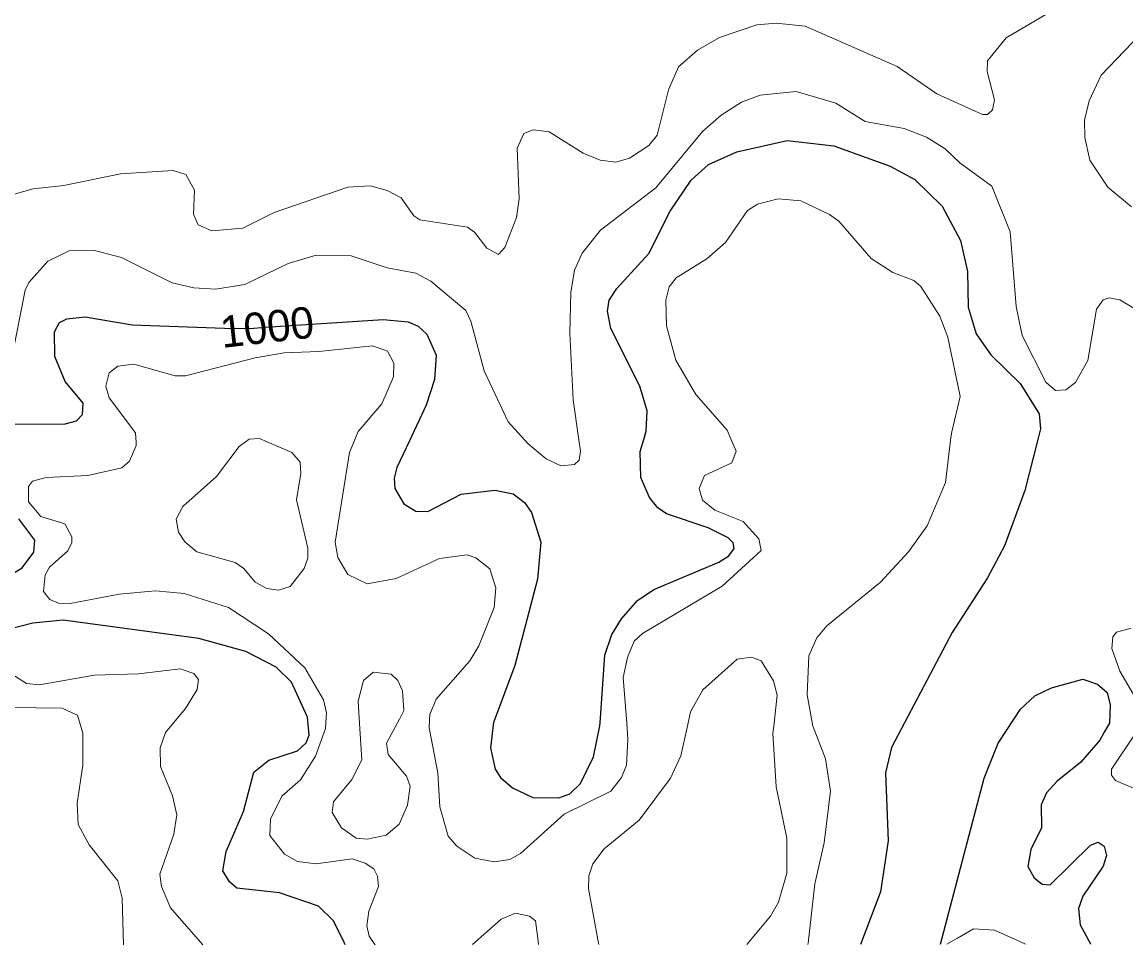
# Model space of a CAD drawing. Extents: x 473.9 to 500, y 7733.1 to 7760.8.
# Drawn here: x 476.272 to 479.07, y 7733.141 to 7735.48 of the extents above; entities that cross this region are included whole.
import ezdxf
from ezdxf.enums import TextEntityAlignment as Align

# ---------------------------------------------------------------- set-up
doc = ezdxf.new("R2010")
doc.units = 0
doc.header["$LTSCALE"] = 0.032
doc.layers.add('1', color=7, linetype='Continuous', lineweight=25)
doc.layers.add('2', color=7, linetype='Continuous', lineweight=13)
doc.layers.add('61', color=7, linetype='Continuous')

msp = doc.modelspace()

# ---------------------------------------------------------------- linework, layer by layer
at = {"layer": '1'}
for points in [[(477.8734, 7734.0418), (478.0387, 7734.1113), (478.064, 7734.1275), (478.0772, 7734.146), (478.0747, 7734.1602), (478.0616, 7734.1728), (478.0114, 7734.1981), (477.9058, 7734.2332), (477.8839, 7734.2492), (477.8629, 7734.2754), (477.8406, 7734.3255), (477.8388, 7734.3914), (477.8479, 7734.4224), (477.854, 7734.4431), (477.8567, 7734.4944), (477.8379, 7734.557), (477.7649, 7734.7034), (477.7561, 7734.7472), (477.7601, 7734.775), (477.7799, 7734.8051), (477.861, 7734.8933), (477.9147, 7735.0012), (477.9683, 7735.0796), (478.0118, 7735.1191), (478.0843, 7735.1518), (478.2112, 7735.1798), (478.3296, 7735.1665), (478.4724, 7735.1149), (478.5354, 7735.0816), (478.6042, 7735.0141), (478.6511, 7734.9263), (478.669, 7734.8479), (478.6708, 7734.758), (478.6906, 7734.6899), (478.7281, 7734.6369), (478.8025, 7734.5639), (478.8506, 7734.4868), (478.854, 7734.4494), (478.8487, 7734.4287), (478.814, 7734.2928), (478.7623, 7734.1524), (478.7194, 7734.0714), (478.6295, 7733.9323), (478.5016, 7733.6894), (478.4764, 7733.6415), (478.4609, 7733.5766), (478.4679, 7733.4046), (478.4483, 7733.2748), (478.3975, 7733.1419)], [(476.2332, 7734.461), (476.3808, 7734.4619), (476.4099, 7734.4698), (476.4249, 7734.4857), (476.4264, 7734.5145), (476.3808, 7734.5692), (476.3553, 7734.6325), (476.3539, 7734.6948), (476.3666, 7734.719), (476.3853, 7734.7282), (476.4317, 7734.7327), (476.5513, 7734.7127), (476.7847, 7734.704), (476.8502, 7734.7031), (476.8884, 7734.7069), (477.187, 7734.7263), (477.2508, 7734.7207), (477.2765, 7734.7094), (477.2982, 7734.6893), (477.3215, 7734.6363), (477.3179, 7734.5739), (477.2963, 7734.5088), (477.254, 7734.4186), (477.2223, 7734.3512), (477.2155, 7734.3237), (477.2173, 7734.2981), (477.24, 7734.2588), (477.2701, 7734.2401), (477.3009, 7734.2399), (477.3853, 7734.2833), (477.4707, 7734.2937), (477.5173, 7734.2846), (477.5454, 7734.2627), (477.5637, 7734.237), (477.5867, 7734.1616), (477.5789, 7734.0676), (477.5211, 7733.8489), (477.4685, 7733.7088), (477.4671, 7733.7052), (477.4591, 7733.6403), (477.4713, 7733.5859), (477.4852, 7733.5649), (477.515, 7733.5385), (477.5671, 7733.514), (477.6325, 7733.5132), (477.6605, 7733.5239), (477.688, 7733.5495), (477.7205, 7733.6174), (477.7367, 7733.696), (477.7372, 7733.7038), (477.7491, 7733.8752), (477.7672, 7733.9277), (477.7914, 7733.9674), (477.832, 7734.0139), (477.8734, 7734.0418)], [(476.2303, 7734.0704), (476.2726, 7734.0964), (476.3018, 7734.136), (476.3045, 7734.1664), (476.2641, 7734.2213)], [(477.0912, 7733.1409), (477.0893, 7733.1449), (477.0618, 7733.2019), (477.0235, 7733.2392), (476.9247, 7733.2729), (476.8167, 7733.2841), (476.7974, 7733.3006), (476.7807, 7733.3281), (476.7892, 7733.3772), (476.8333, 7733.4787), (476.8597, 7733.5787), (476.8971, 7733.6087), (476.9699, 7733.6326), (476.9919, 7733.6526), (476.9997, 7733.6726), (476.9956, 7733.7177), (476.9956, 7733.7178), (476.9548, 7733.8067), (476.9158, 7733.8447), (476.8395, 7733.8842), (476.7198, 7733.9173), (476.3757, 7733.9641), (476.2993, 7733.9566), (476.0621, 7733.8955)], [(478.6, 7733.1421), (478.6, 7733.1422), (478.7107, 7733.5631), (478.7468, 7733.6518), (478.768, 7733.6843), (478.8029, 7733.7379), (478.8391, 7733.7723), (478.8819, 7733.7922), (478.9609, 7733.8144), (478.9982, 7733.8018), (479.0229, 7733.7802), (479.0301, 7733.7489), (479.0283, 7733.703), (479.0152, 7733.6797), (479.0041, 7733.6599), (478.9562, 7733.6042), (478.8959, 7733.556), (478.8694, 7733.5263), (478.8558, 7733.4957), (478.8561, 7733.4371), (478.8293, 7733.3826), (478.8219, 7733.3393), (478.8378, 7733.3106), (478.8583, 7733.2946), (478.8781, 7733.2929), (478.9806, 7733.3936), (479.0001, 7733.4012), (479.015, 7733.3911), (479.021, 7733.3676), (479.0123, 7733.3405), (478.961, 7733.2638), (478.9505, 7733.2325), (478.9541, 7733.1915), (478.9803, 7733.1433), (478.9808, 7733.1424)]]:
    msp.add_lwpolyline(points, dxfattribs=at)
at = {"layer": '2'}
for points in [[(478.9435, 7735.5452), (478.7671, 7735.4403), (478.7193, 7735.3818), (478.719, 7735.3551), (478.7373, 7735.2834), (478.7323, 7735.2577), (478.7193, 7735.2459), (478.7065, 7735.2458), (478.5912, 7735.2985), (478.4905, 7735.368), (478.2574, 7735.47), (478.1839, 7735.4774), (478.1347, 7735.4731), (478.0396, 7735.4414), (477.9841, 7735.4096), (477.936, 7735.3671), (477.9111, 7735.3089), (477.8816, 7735.1936), (477.861, 7735.1678), (477.8116, 7735.1355), (477.7771, 7735.1252), (477.7376, 7735.1301), (477.6944, 7735.1485), (477.6086, 7735.2021), (477.5676, 7735.2071), (477.5438, 7735.1976), (477.5274, 7735.161), (477.5323, 7735.0325), (477.5256, 7734.9847), (477.4954, 7734.9085), (477.48, 7734.8915), (477.4502, 7734.9072), (477.4188, 7734.9482), (477.4015, 7734.9608), (477.2799, 7734.9789), (477.2654, 7734.9894), (477.2326, 7735.0346), (477.1979, 7735.0533), (477.1543, 7735.0656), (477.0974, 7735.0619), (476.9109, 7734.9976), (476.8318, 7734.9579), (476.7528, 7734.9515), (476.7186, 7734.9666), (476.7062, 7734.9932), (476.709, 7735.0541), (476.6871, 7735.0937), (476.6553, 7735.1042), (476.5217, 7735.0956), (476.3778, 7735.0662), (476.2999, 7735.0575), (476.2463, 7735.0421)], [(479.0841, 7735.0121), (479.0246, 7735.062), (478.9785, 7735.1305), (478.9658, 7735.1879), (478.9655, 7735.2314), (478.9768, 7735.2806), (479.0079, 7735.3459), (479.1255, 7735.4696)], [(476.2449, 7734.625), (476.28, 7734.8009), (476.2887, 7734.8205), (476.3375, 7734.8742), (476.3916, 7734.9006), (476.4559, 7734.9009), (476.5243, 7734.8836), (476.6521, 7734.8194), (476.7073, 7734.8068), (476.7625, 7734.8036), (476.8364, 7734.8151), (476.9466, 7734.8683), (477.0176, 7734.8895), (477.106, 7734.8879), (477.1972, 7734.8572), (477.2701, 7734.8439), (477.3083, 7734.8232), (477.3971, 7734.7488), (477.4095, 7734.7221), (477.443, 7734.5966), (477.5044, 7734.467), (477.5463, 7734.4205), (477.5551, 7734.4107), (477.6007, 7734.3728), (477.6378, 7734.3555), (477.6721, 7734.3583), (477.6842, 7734.3695), (477.6874, 7734.3924), (477.6833, 7734.4213), (477.6689, 7734.5227), (477.6609, 7734.6916), (477.6633, 7734.795), (477.6724, 7734.8512), (477.6915, 7734.8947), (477.738, 7734.953), (477.8788, 7735.0601), (477.9973, 7735.203), (478.0439, 7735.2446), (478.0954, 7735.2776), (478.1433, 7735.2948), (478.2342, 7735.3046), (478.3346, 7735.2747), (478.4097, 7735.2284), (478.5082, 7735.2103), (478.565, 7735.1884), (478.6119, 7735.1588), (478.6495, 7735.1232), (478.73, 7735.0647), (478.7766, 7734.9487), (478.792, 7734.7596), (478.8076, 7734.6856), (478.8669, 7734.5672), (478.892, 7734.5467)], [(478.2643, 7733.1418), (478.2647, 7733.1452), (478.2817, 7733.2957), (478.305, 7733.3991), (478.3218, 7733.5306), (478.3088, 7733.612), (478.2777, 7733.6936), (478.2769, 7733.6956), (478.2623, 7733.7745), (478.2669, 7733.8736), (478.2866, 7733.9193), (478.3124, 7733.9492), (478.4481, 7734.06), (478.5192, 7734.1371), (478.5666, 7734.2033), (478.6129, 7734.3131), (478.6268, 7734.4273), (478.6286, 7734.4419), (478.6498, 7734.5311), (478.619, 7734.6818), (478.5987, 7734.735), (478.5501, 7734.81), (478.5324, 7734.8252), (478.4792, 7734.8453), (478.4243, 7734.8808), (478.3425, 7734.9758), (478.3189, 7734.993), (478.2464, 7735.0272), (478.1889, 7735.0327), (478.1362, 7735.0186), (478.1113, 7735.0031), (478.0551, 7734.922), (478.0075, 7734.8802), (477.9301, 7734.8316), (477.9122, 7734.8093), (477.9037, 7734.7757), (477.9053, 7734.7102), (477.9297, 7734.6231), (477.9798, 7734.5362), (478.0598, 7734.446), (478.069, 7734.4238), (478.082, 7734.3924), (478.071, 7734.3628), (478.0016, 7734.3309), (477.9883, 7734.2975), (477.9969, 7734.2681), (478.0285, 7734.2427), (478.1003, 7734.2138), (478.1398, 7734.1698), (478.1458, 7734.1406), (478.0464, 7734.0505), (477.8446, 7733.9298), (477.824, 7733.9103), (477.8064, 7733.8692), (477.7961, 7733.8184), (477.8049, 7733.7025), (477.808, 7733.6616), (477.8039, 7733.5959), (477.7919, 7733.5652), (477.7649, 7733.5305), (477.6464, 7733.4721), (477.5351, 7733.3726), (477.5087, 7733.3568), (477.4685, 7733.3515), (477.4201, 7733.3609), (477.3739, 7733.3909), (477.3521, 7733.4164), (477.3311, 7733.4908), (477.3263, 7733.5766), (477.3039, 7733.6908), (477.3052, 7733.7119), (477.306, 7733.725), (477.3219, 7733.7636), (477.4072, 7733.8608), (477.4296, 7733.8987), (477.4687, 7733.9958), (477.4727, 7734.0461), (477.4577, 7734.0939), (477.422, 7734.1218), (477.4004, 7734.1297), (477.3299, 7734.1207), (477.2202, 7734.0695), (477.1469, 7734.0559), (477.0982, 7734.0796), (477.0721, 7734.1228), (477.0659, 7734.1619), (477.1018, 7734.3891), (477.1137, 7734.4177), (477.1239, 7734.4423), (477.1836, 7734.5122), (477.2138, 7734.5806), (477.2145, 7734.616), (477.1982, 7734.6463), (477.1607, 7734.6596), (477.0243, 7734.6448), (476.9362, 7734.642), (476.8627, 7734.6289), (476.6864, 7734.5833), (476.6601, 7734.5838), (476.5556, 7734.613)], [(478.892, 7734.5467), (478.9179, 7734.5476), (478.9427, 7734.5668), (478.9734, 7734.6224), (478.9961, 7734.7527), (479.0129, 7734.7765), (479.0278, 7734.7811), (479.055, 7734.7761), (479.1863, 7734.6988)], [(476.5556, 7734.613), (476.5149, 7734.6084), (476.4931, 7734.5907), (476.4844, 7734.557), (476.4924, 7734.5275), (476.5598, 7734.4386), (476.5611, 7734.4143), (476.5615, 7734.4065), (476.5446, 7734.3671), (476.5245, 7734.3503), (476.4389, 7734.3304), (476.3326, 7734.3258), (476.2987, 7734.3164), (476.2879, 7734.303), (476.2885, 7734.2642), (476.3198, 7734.2267), (476.3805, 7734.2082), (476.3985, 7734.1754), (476.3985, 7734.1605), (476.3879, 7734.1397), (476.3411, 7734.0987), (476.3304, 7734.0785), (476.3266, 7734.037), (476.3425, 7734.016), (476.3647, 7734.0068), (476.39, 7734.0052), (476.5181, 7734.0301), (476.6106, 7734.0382), (476.6831, 7734.0318), (476.7952, 7733.9958), (476.897, 7733.9295), (476.9889, 7733.8431), (477.0359, 7733.762), (477.0433, 7733.7288), (477.0426, 7733.7168), (477.0409, 7733.6892), (477.0161, 7733.6189), (476.9776, 7733.5592), (476.9301, 7733.5179), (476.9015, 7733.4591), (476.9001, 7733.4181), (476.937, 7733.3704), (476.9699, 7733.3524), (477.0171, 7733.3459), (477.1085, 7733.3587), (477.1414, 7733.3482), (477.1634, 7733.3333), (477.1731, 7733.315), (477.1754, 7733.2889), (477.1512, 7733.226), (477.1462, 7733.1888), (477.1516, 7733.1628), (477.1664, 7733.1417), (477.1669, 7733.141)], [(479.0839, 7733.9441), (479.0464, 7733.9334), (479.0371, 7733.9221), (479.0344, 7733.8919), (479.0548, 7733.8345), (479.1074, 7733.7447)], [(477.7337, 7733.1414), (477.733, 7733.1451), (477.7083, 7733.284), (477.7087, 7733.3156), (477.7185, 7733.346), (477.748, 7733.384), (477.8367, 7733.4568), (477.9162, 7733.5633), (477.9422, 7733.62), (477.9597, 7733.6996), (477.9668, 7733.7316), (477.9979, 7733.7869), (478.0851, 7733.8653), (478.1212, 7733.8701), (478.1454, 7733.8605), (478.1773, 7733.8104), (478.1865, 7733.7734), (478.1776, 7733.6955), (478.1755, 7733.6774), (478.1838, 7733.5411), (478.2108, 7733.411), (478.2108, 7733.3226), (478.1892, 7733.2487), (478.1689, 7733.2132), (478.1096, 7733.1417), (478.1096, 7733.1417)], [(476.7299, 7733.1406), (476.6479, 7733.2346), (476.6255, 7733.2887), (476.6213, 7733.3199), (476.6565, 7733.4217), (476.6645, 7733.47), (476.6534, 7733.5187), (476.6232, 7733.5932), (476.6219, 7733.6399), (476.6358, 7733.6795), (476.6725, 7733.7238), (476.686, 7733.7401), (476.7159, 7733.7883), (476.7193, 7733.8131), (476.7076, 7733.8285), (476.6725, 7733.8402), (476.5674, 7733.8275), (476.4548, 7733.8242), (476.316, 7733.8002), (476.2832, 7733.8037), (476.2204, 7733.8429)], [(475.8745, 7733.7375), (475.9529, 7733.7169), (476.0192, 7733.7203), (476.0523, 7733.7292), (476.0607, 7733.7353), (476.1343, 7733.7893), (476.1639, 7733.7938), (476.1906, 7733.7841), (476.2197, 7733.7523), (476.2421, 7733.7424), (476.3733, 7733.7405), (476.3989, 7733.729), (476.4122, 7733.723), (476.4259, 7733.6772), (476.4258, 7733.5959), (476.4115, 7733.4999), (476.4144, 7733.4458), (476.4417, 7733.3942), (476.5148, 7733.3033), (476.5255, 7733.2593), (476.5288, 7733.1405)], [(479.0953, 7733.6782), (479.0335, 7733.5862), (479.0338, 7733.5711), (479.044, 7733.5577), (479.1069, 7733.5304)], [(477.5811, 7733.1413), (477.5799, 7733.1508), (477.5734, 7733.2017), (477.5581, 7733.2137), (477.5232, 7733.2211), (477.4864, 7733.2057), (477.4139, 7733.1412)], [(478.8157, 7733.1422), (478.7921, 7733.153), (478.7372, 7733.1781), (478.6841, 7733.1816), (478.6434, 7733.1578), (478.6165, 7733.1421)]]:
    msp.add_lwpolyline(points, dxfattribs=at)
for points in [[(476.9875, 7734.0948), (476.9966, 7734.1212), (476.9961, 7734.1465), (476.9678, 7734.2691), (476.979, 7734.3356), (476.977, 7734.3649), (476.9562, 7734.389), (476.8934, 7734.4164), (476.8736, 7734.425), (476.8479, 7734.4228), (476.8383, 7734.416), (476.8222, 7734.4047), (476.7652, 7734.3284), (476.6799, 7734.2523), (476.6624, 7734.2203), (476.6683, 7734.1867), (476.6844, 7734.1623), (476.7147, 7734.1375), (476.8125, 7734.1101), (476.834, 7734.0948), (476.863, 7734.0601), (476.8921, 7734.0441), (476.9222, 7734.0398), (476.9518, 7734.0497)], [(477.2281, 7733.4465), (477.2491, 7733.4946), (477.2555, 7733.5433), (477.2461, 7733.5681), (477.1997, 7733.6234), (477.1961, 7733.6523), (477.2285, 7733.7133), (477.24, 7733.7349), (477.2365, 7733.7847), (477.2242, 7733.8114), (477.2074, 7733.8274), (477.1616, 7733.8321), (477.1378, 7733.8109), (477.1238, 7733.7584), (477.1265, 7733.7153), (477.1331, 7733.6095), (477.1082, 7733.5598), (477.0613, 7733.5031), (477.0577, 7733.4764), (477.0815, 7733.4371), (477.1188, 7733.4115), (477.147, 7733.4086), (477.195, 7733.4192)]]:
    msp.add_lwpolyline(points, close=True, dxfattribs=at)

# ---------------------------------------------------------------- texts
at = {"layer": '61'}
msp.add_text('1000', height=0.08, rotation=6.499, dxfattribs=at).set_placement((476.8975, 7734.6676), align=Align.CENTER)

doc.saveas('drawing.dxf')
